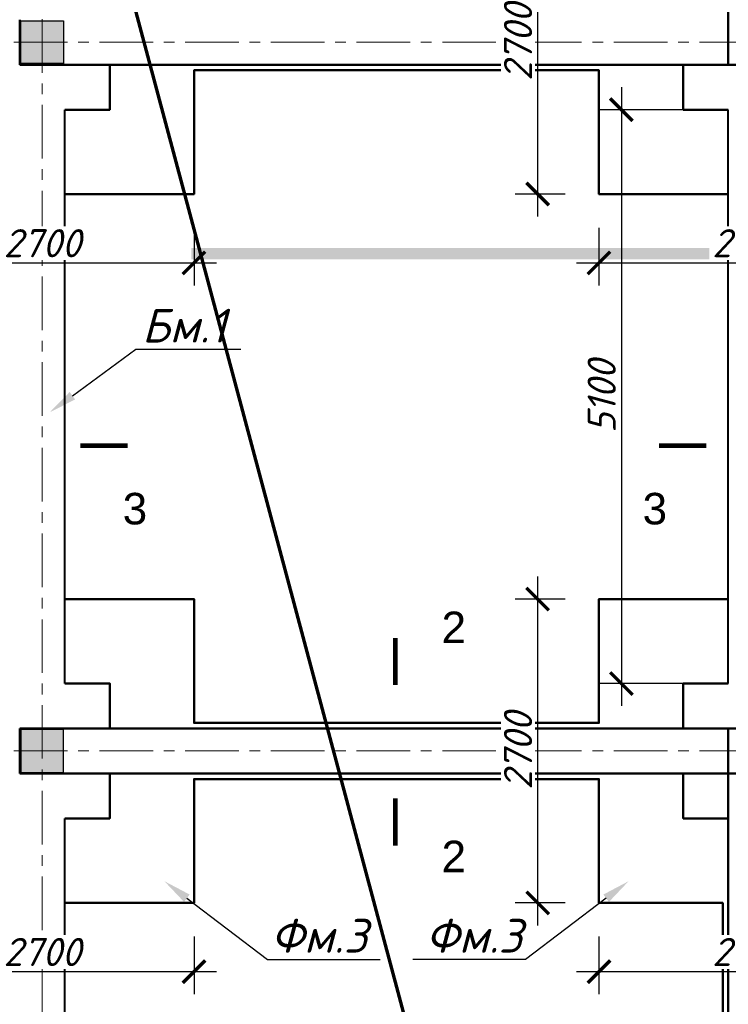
# Model space of a CAD drawing. Header units: millimetres. Extents: x 2063114 to 14983986, y -126020516 to 213791.
# Tile 634 of 656: x 2330419 to 2336719, y -4389 to 4363. Entities that reach past the tile are written whole.
import ezdxf
from ezdxf import colors
from ezdxf.entities.mleader import LeaderData, LeaderLine
from ezdxf.enums import TextEntityAlignment as Align
from ezdxf.math import Vec2, Vec3

# ---------------------------------------------------------------- set-up
doc = ezdxf.new("R2010")
doc.units = ezdxf.units.MM
doc.linetypes.add('ACAD_ISO10W100', pattern=[18, 12, -3, 0, -3])
doc.linetypes.add('осевая', pattern=[50.8, 31.75, -6.35, 6.35, -6.35])
doc.layers.get('Defpoints').update_dxf_attribs({"color": 6, "lineweight": 35})
doc.layers.add('_0', color=7, linetype='Continuous', lineweight=20)
doc.layers.add('сплошная_толстая', color=7, linetype='Continuous', lineweight=50)
doc.layers.add('пунктир', color=1, linetype='ACAD_ISO10W100')
doc.layers.add('Размеры', color=28, linetype='Continuous')
doc.styles.add('GOST 2.304', font='isocpeur.ttf', dxfattribs={"oblique": 15})
doc.styles.get("Standard").update_dxf_attribs({"font": 'arial.ttf'})
doc.styles.add('V@ler@Live', font='isocpeui.ttf')
doc.dimstyles.new('Standard 2304', dxfattribs={"dimtxt": 250, "dimasz": 200, "dimexe": 200, "dimexo": 300, "dimgap": 50, "dimtad": 1, "dimdec": 0, "dimzin": 0, "dimdsep": 46, "dimtxsty": 'GOST 2.304', "dimblk": 'ARCHTICK', "dimcen": 10, "dimdle": 200, "dimclrd": 256, "dimclre": 256, "dimclrt": 256, "dimadec": 0, "dimazin": 0, "dimtfac": 1, "dimtdec": 0, "dimtofl": 0, "dimtmove": 0, "dimatfit": 3, "dimldrblk": 'ARCHTICK', "dimfxl": 1, "dimtolj": 1, "dimtzin": 0, "dimlwd": -1, "dimarcsym": 0})

# ---------------------------------------------------------------- blocks, each defined once
blk = doc.blocks.new('_ArchTick')
at = {"color": 0, "linetype": 'ByBlock', "const_width": 0.15}
blk.add_lwpolyline([(-0.5, -0.5), (0.5, 0.5)], dxfattribs=at)
blk = doc.blocks.new('*D3561')
at = {"layer": 'Defpoints', "color": 0, "transparency": 16777216}
for p in [(2336719.1, 3563.1), (2335768.6, -1536.9), (2336719.1, -1536.9)]:
    blk.add_point(p, dxfattribs=at)
at = {"layer": 'Размеры', "color": 5, "transparency": 16777216}
blk.add_line((2335768.6, 3763.1), (2335768.6, -1736.9), dxfattribs=at)
at = {"layer": 'Размеры', "color": 5, "lineweight": -2, "transparency": 16777216}
for p, q in [((2336419.1, 3563.1), (2335568.6, 3563.1)), ((2336419.1, -1536.9), (2335568.6, -1536.9))]:
    blk.add_line(p, q, dxfattribs=at)
at = {"layer": 'Размеры', "color": 5, "transparency": 16777216, "xscale": 200, "yscale": 200, "zscale": 200}
for p, rotation in [((2335768.6, 3563.1), 90), ((2335768.6, -1536.9), 270)]:
    blk.add_blockref('_ArchTick', p, dxfattribs=dict(at, rotation=rotation))
at = {"layer": 'Размеры', "color": 5, "transparency": 16777216, "insert": (2335593.6, 1013.1), "char_height": 250, "attachment_point": 5, "rotation": 90, "style": 'GOST 2.304'}
blk.add_mtext('\\A1;5100', dxfattribs=at)
blk = doc.blocks.new('*D3761')
at = {"layer": 'Defpoints', "color": 0, "ltscale": 150, "transparency": 16777216}
for p in [(2335569.1, -3486.9), (2338269.1, -3486.9), (2338269.1, -4098.5)]:
    blk.add_point(p, dxfattribs=at)
at = {"layer": 'Размеры', "color": 5, "lineweight": -2, "ltscale": 150, "transparency": 16777216}
for p, q in [((2335569.1, -3786.9), (2335569.1, -4298.5)), ((2338269.1, -3786.9), (2338269.1, -4298.5))]:
    blk.add_line(p, q, dxfattribs=at)
at = {"layer": 'Размеры', "color": 5, "ltscale": 150, "transparency": 16777216}
blk.add_line((2335369.1, -4098.5), (2338469.1, -4098.5), dxfattribs=at)
at = {"layer": 'Размеры', "color": 5, "ltscale": 150, "transparency": 16777216, "xscale": 200, "yscale": 200, "zscale": 200, "rotation": 180}
blk.add_blockref('_ArchTick', (2335569.1, -4098.5), dxfattribs=at)
at = {"layer": 'Размеры', "color": 5, "ltscale": 150, "transparency": 16777216, "xscale": 200, "yscale": 200, "zscale": 200}
blk.add_blockref('_ArchTick', (2338269.1, -4098.5), dxfattribs=at)
at = {"layer": 'Размеры', "color": 5, "ltscale": 150, "transparency": 16777216, "insert": (2336919.1, -3923.5), "char_height": 250, "attachment_point": 5, "style": 'GOST 2.304', "bg_fill": 3, "box_fill_scale": 1.1, "bg_fill_color": 256, "bg_fill_true_color": 13158600, "bg_fill_transparency": 0}
blk.add_mtext('\\A1;2700', dxfattribs=at)
blk = doc.blocks.new('*D3762')
at = {"layer": 'Defpoints', "color": 0, "ltscale": 150, "transparency": 16777216}
for p in [(2335024.5, -786.9), (2335569.1, -786.9), (2335569.1, -3486.9)]:
    blk.add_point(p, dxfattribs=at)
at = {"layer": 'Размеры', "color": 5, "ltscale": 150, "transparency": 16777216}
blk.add_line((2335024.5, -3686.9), (2335024.5, -586.9), dxfattribs=at)
at = {"layer": 'Размеры', "color": 5, "lineweight": -2, "ltscale": 150, "transparency": 16777216}
for p, q in [((2335269.1, -786.9), (2334824.5, -786.9)), ((2335269.1, -3486.9), (2334824.5, -3486.9))]:
    blk.add_line(p, q, dxfattribs=at)
at = {"layer": 'Размеры', "color": 5, "ltscale": 150, "transparency": 16777216, "xscale": 200, "yscale": 200, "zscale": 200}
for p, rotation in [((2335024.5, -786.9), 90), ((2335024.5, -3486.9), 270)]:
    blk.add_blockref('_ArchTick', p, dxfattribs=dict(at, rotation=rotation))
at = {"layer": 'Размеры', "color": 5, "ltscale": 150, "transparency": 16777216, "insert": (2334849.5, -2136.9), "char_height": 250, "attachment_point": 5, "rotation": 90, "style": 'GOST 2.304', "bg_fill": 3, "box_fill_scale": 1.1, "bg_fill_color": 256, "bg_fill_true_color": 13158600, "bg_fill_transparency": 0}
blk.add_mtext('\\A1;2700', dxfattribs=at)
blk = doc.blocks.new('*D3763')
at = {"layer": 'Defpoints', "color": 0, "ltscale": 150, "transparency": 16777216}
for p in [(2329269.1, -3486.9), (2331969.1, -3486.9), (2331969.1, -4098.5)]:
    blk.add_point(p, dxfattribs=at)
at = {"layer": 'Размеры', "color": 5, "lineweight": -2, "ltscale": 150, "transparency": 16777216}
for p, q in [((2329269.1, -3786.9), (2329269.1, -4298.5)), ((2331969.1, -3786.9), (2331969.1, -4298.5))]:
    blk.add_line(p, q, dxfattribs=at)
at = {"layer": 'Размеры', "color": 5, "ltscale": 150, "transparency": 16777216}
blk.add_line((2329069.1, -4098.5), (2332169.1, -4098.5), dxfattribs=at)
at = {"layer": 'Размеры', "color": 5, "ltscale": 150, "transparency": 16777216, "xscale": 200, "yscale": 200, "zscale": 200, "rotation": 180}
blk.add_blockref('_ArchTick', (2329269.1, -4098.5), dxfattribs=at)
at = {"layer": 'Размеры', "color": 5, "ltscale": 150, "transparency": 16777216, "xscale": 200, "yscale": 200, "zscale": 200}
blk.add_blockref('_ArchTick', (2331969.1, -4098.5), dxfattribs=at)
at = {"layer": 'Размеры', "color": 5, "ltscale": 150, "transparency": 16777216, "insert": (2330619.1, -3923.5), "char_height": 250, "attachment_point": 5, "style": 'GOST 2.304', "bg_fill": 3, "box_fill_scale": 1.1, "bg_fill_color": 256, "bg_fill_true_color": 13158600, "bg_fill_transparency": 0}
blk.add_mtext('\\A1;2700', dxfattribs=at)
blk = doc.blocks.new('*D3765')
at = {"layer": 'Defpoints', "color": 0, "ltscale": 150, "transparency": 16777216}
for p in [(2329269.1, 2813.1), (2331969.1, 2813.1), (2331969.1, 2201.5)]:
    blk.add_point(p, dxfattribs=at)
at = {"layer": 'Размеры', "color": 5, "lineweight": -2, "ltscale": 150, "transparency": 16777216}
for p, q in [((2329269.1, 2513.1), (2329269.1, 2001.5)), ((2331969.1, 2513.1), (2331969.1, 2001.5))]:
    blk.add_line(p, q, dxfattribs=at)
at = {"layer": 'Размеры', "color": 5, "ltscale": 150, "transparency": 16777216}
blk.add_line((2329069.1, 2201.5), (2332169.1, 2201.5), dxfattribs=at)
at = {"layer": 'Размеры', "color": 5, "ltscale": 150, "transparency": 16777216, "xscale": 200, "yscale": 200, "zscale": 200, "rotation": 180}
blk.add_blockref('_ArchTick', (2329269.1, 2201.5), dxfattribs=at)
at = {"layer": 'Размеры', "color": 5, "ltscale": 150, "transparency": 16777216, "xscale": 200, "yscale": 200, "zscale": 200}
blk.add_blockref('_ArchTick', (2331969.1, 2201.5), dxfattribs=at)
at = {"layer": 'Размеры', "color": 5, "ltscale": 150, "transparency": 16777216, "insert": (2330619.1, 2376.5), "char_height": 250, "attachment_point": 5, "style": 'GOST 2.304', "bg_fill": 3, "box_fill_scale": 1.1, "bg_fill_color": 256, "bg_fill_true_color": 13158600, "bg_fill_transparency": 0}
blk.add_mtext('\\A1;2700', dxfattribs=at)
blk = doc.blocks.new('*D3767')
at = {"layer": 'Defpoints', "color": 0, "ltscale": 150, "transparency": 16777216}
for p in [(2335569.1, 2813.1), (2338269.1, 2813.1), (2338269.1, 2201.5)]:
    blk.add_point(p, dxfattribs=at)
at = {"layer": 'Размеры', "color": 5, "lineweight": -2, "ltscale": 150, "transparency": 16777216}
for p, q in [((2335569.1, 2513.1), (2335569.1, 2001.5)), ((2338269.1, 2513.1), (2338269.1, 2001.5))]:
    blk.add_line(p, q, dxfattribs=at)
at = {"layer": 'Размеры', "color": 5, "ltscale": 150, "transparency": 16777216}
blk.add_line((2335369.1, 2201.5), (2338469.1, 2201.5), dxfattribs=at)
at = {"layer": 'Размеры', "color": 5, "ltscale": 150, "transparency": 16777216, "xscale": 200, "yscale": 200, "zscale": 200, "rotation": 180}
blk.add_blockref('_ArchTick', (2335569.1, 2201.5), dxfattribs=at)
at = {"layer": 'Размеры', "color": 5, "ltscale": 150, "transparency": 16777216, "xscale": 200, "yscale": 200, "zscale": 200}
blk.add_blockref('_ArchTick', (2338269.1, 2201.5), dxfattribs=at)
at = {"layer": 'Размеры', "color": 5, "ltscale": 150, "transparency": 16777216, "insert": (2336919.1, 2376.5), "char_height": 250, "attachment_point": 5, "style": 'GOST 2.304', "bg_fill": 3, "box_fill_scale": 1.1, "bg_fill_color": 256, "bg_fill_true_color": 13158600, "bg_fill_transparency": 0}
blk.add_mtext('\\A1;2700', dxfattribs=at)
blk = doc.blocks.new('*D3768')
at = {"layer": 'Defpoints', "color": 0, "ltscale": 150, "transparency": 16777216}
for p in [(2335024.5, 5513.1), (2335569.1, 5513.1), (2335569.1, 2813.1)]:
    blk.add_point(p, dxfattribs=at)
at = {"layer": 'Размеры', "color": 5, "ltscale": 150, "transparency": 16777216}
blk.add_line((2335024.5, 2613.1), (2335024.5, 5713.1), dxfattribs=at)
at = {"layer": 'Размеры', "color": 5, "lineweight": -2, "ltscale": 150, "transparency": 16777216}
for p, q in [((2335269.1, 5513.1), (2334824.5, 5513.1)), ((2335269.1, 2813.1), (2334824.5, 2813.1))]:
    blk.add_line(p, q, dxfattribs=at)
at = {"layer": 'Размеры', "color": 5, "ltscale": 150, "transparency": 16777216, "xscale": 200, "yscale": 200, "zscale": 200}
for p, rotation in [((2335024.5, 5513.1), 90), ((2335024.5, 2813.1), 270)]:
    blk.add_blockref('_ArchTick', p, dxfattribs=dict(at, rotation=rotation))
at = {"layer": 'Размеры', "color": 5, "ltscale": 150, "transparency": 16777216, "insert": (2334849.5, 4163.1), "char_height": 250, "attachment_point": 5, "rotation": 90, "style": 'GOST 2.304', "bg_fill": 3, "box_fill_scale": 1.1, "bg_fill_color": 256, "bg_fill_true_color": 13158600, "bg_fill_transparency": 0}
blk.add_mtext('\\A1;2700', dxfattribs=at)

msp = doc.modelspace()

# ---------------------------------------------------------------- hatches: boundary and pattern name
at = {"ltscale": 150, "transparency": 33554687}
h = msp.add_hatch(color=256, dxfattribs=at)
h.dxf.hatch_style = 1
h.paths.add_polyline_path([(2330809.14943, 4353.06115), (2330429.14943, 4353.06115), (2330429.14943, 3973.06115), (2330809.14943, 3973.06115)])
at = {"lineweight": 0}
h = msp.add_hatch(dxfattribs=at)
h.set_pattern_fill('GRAVEL', color=252, scale=4)
h.set_pattern_definition([(228.0127875, (2029496.81, -89121.146), (-812.80000006, -914.39999994), [13.668858, -1353.219346]), (184.969741, (2029487.666, -89131.3057), (1219.19999952, 101.60000579), [23.45619, -2322.161956]), (132.510447, (2029464.298, -89133.3377), (1016.00000043, -1117.59999961), [16.53926, -1637.388912]), (267.273689, (2029424.674, -89158.7377), (101.60000021, 2031.99999999), [21.36018, -2114.657497]), (292.8336542, (2029423.658, -89180.0737), (-508.00000004, 1219.19999998), [20.945348, -2073.59231]), (357.273689, (2029431.786, -89199.3777), (-2031.99999999, 101.60000021), [21.36018, -2114.657497]), (37.6942405, (2029453.122, -89200.3937), (-1320.79999994, -1016.000000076), [28.247746, -2796.524613]), (72.2553284, (2029475.474, -89183.1217), (711.20000019, 2235.19999994), [26.66878, -2640.210264]), (121.4295656, (2029483.602, -89157.7217), (-812.800000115, 1320.79999993), [21.43252, -2121.821828]), (175.2363583, (2029472.426, -89139.434), (1117.59999998, -101.60000018), [24.46853, -1198.957478]), (222.3974378, (2029448.042, -89137.4017), (-1219.19999996, -1117.600000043), [31.643117, -3132.6709]), (138.8140748, (2029525.258, -89159.754), (-711.19999996, 609.60000005), [10.800182, -1069.222633]), (171.4692344, (2029517.13, -89152.6417), (1320.800000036, -203.19999977), [20.54728, -2034.18556]), (225, (2029496.81, -89149.594), (-1e-14, -101.6), [14.368374, -129.315724]), (203.1985905, (2029489.698, -89137.402), (508, 203.19999996), [7.737653, -766.024895]), (291.8014095, (2029482.586, -89140.45), (-101.6, 304.8), [10.942625, -536.19012]), (30.9637565, (2029486.65, -89150.61), (304.8, 203.2), [17.772786, -574.651926]), (161.565051, (2029501.89, -89141.466), (203.2, -101.6), [12.851486, -308.435925]), (16.3895403, (2029423.658, -89140.4497), (1016, 304.8), [18.00352, -1782.353067]), (70.346176, (2029440.93, -89135.37), (-406.40000004, -1117.59999999), [15.103958, -1495.288627]), (293.1985905, (2029501.89, -89121.146), (-203.19999996, 508), [15.475204, -758.287344]), (343.6104597, (2029507.986, -89135.3697), (-1016.00000002, 304.79999993), [18.00352, -1782.353067]), (339.4439548, (2029423.658, -89203.442), (-508, 203.2), [17.361408, -850.709373]), (294.7751406, (2029439.914, -89209.538), (-508.0000006, 1117.59999973), [14.546885, -1440.143735]), (66.8014095, (2029502.906, -89222.746), (203.19999997, 508), [15.475204, -758.287344]), (17.3540246, (2029509.002, -89208.5217), (-1320.79999997, -406.40000009), [17.03131, -1686.09504]), (69.4439548, (2029453.122, -89222.746), (-203.2, -508), [8.680704, -859.390077]), (101.3099325, (2029496.81, -89222.746), (-101.6, 406.4), [5.180584, -512.8798]), (165.9637565, (2029495.794, -89217.666), (304.8, -101.6), [20.945348, -397.962184]), (186.009006, (2029475.474, -89212.5857), (1015.999999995, 101.60000005), [19.41068, -1921.654595]), (303.690068, (2029486.65, -89159.754), (-101.6, 203.2), [14.652955, -351.671054]), (353.1572266, (2029494.778, -89171.9457), (1727.20000001, -203.19999991), [25.58227, -2532.640363]), (60.945396, (2029520.178, -89174.994), (-406.4, -711.2), [10.46033, -1035.575693]), (90, (2029525.26, -89165.85), (-101.6, 101.6), [6.096, -95.504]), (120.2564372, (2029473.442, -89209.538), (406.39999995, -711.20000003), [14.114678, -1397.35763]), (48.0127875, (2029466.33, -89197.346), (812.80000007, 914.39999994), [27.337715, -1339.550488]), (0, (2029484.62, -89177.03), (101.6, 101.6), [26.416, -75.184]), (325.3048465, (2029511.034, -89177.0257), (1016.00000038, -711.19999945), [16.064382, -1590.37267]), (254.054604, (2029524.242, -89186.17), (-101.6, -406.4), [14.793163, -724.866]), (207.6459754, (2029520.178, -89200.3937), (-1930.40000007, -1015.999999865), [24.085804, -2384.498577]), (175.4260787, (2029498.842, -89211.5697), (-1320.8, 101.6), [25.481178, -2522.633858])])
edge = h.paths.add_edge_path()
edge.add_line((2344146.4116, 2232.37939), (2344146.4116, 2332.37939))
edge.add_line((2344146.4116, 2332.37939), (2331946.41131, 2332.37939))
edge.add_line((2331946.41131, 2332.37939), (2331946.41131, 2232.37939))
edge.add_line((2331946.41131, 2232.37939), (2344115.05456, 2232.37939))
at = {"ltscale": 150, "transparency": 33554687}
h = msp.add_hatch(color=256, dxfattribs=at)
h.dxf.hatch_style = 1
h.paths.add_polyline_path([(2330809.14943, -2326.93885), (2330429.14943, -2326.93885), (2330429.14943, -1946.93885), (2330809.14943, -1946.93885)])

# ---------------------------------------------------------------- linework, layer by layer
at = {"ltscale": 150}
for points in [[(2330429.14943, 4353.06115), (2330809.14943, 4353.06115), (2330809.14943, 3973.06115), (2330429.14943, 3973.06115)], [(2330429.14943, -2326.93885), (2330809.14943, -2326.93885), (2330809.14943, -1946.93885), (2330429.14943, -1946.93885)]]:
    msp.add_lwpolyline(points, close=True, dxfattribs=at)
for points in [[(2330959.01274, 577.00689, 42, 42, 0), (2331379.01274, 577.00689, 42, 42, 0), (2331239.01274, 577.00689, 0, 56, 0), (2331239.01274, 297.00689, 0, 0, 0), (2331239.01274, -122.99311, 0, 0, 0)], [(2336522.90438, 577.00689, 42, 42, 0), (2336102.90438, 577.00689, 42, 42, 0), (2336242.90438, 577.00689, 0, 56, 0), (2336242.90438, 297.00689, 0, 0, 0), (2336242.90438, -122.99311, 0, 0, 0)], [(2333758.91567, -1551.4879, 42, 42, 0), (2333758.91567, -1131.4879, 42, 42, 0), (2333758.91567, -1271.4879, 0, 56, 0), (2334038.91567, -1271.4879, 0, 0, 0), (2334458.91567, -1271.4879, 0, 0, 0)], [(2333758.91567, -2557.26169, 42, 42, 0), (2333758.91567, -2977.26169, 42, 42, 0), (2333758.91567, -2837.26169, 0, 56, 0), (2334038.91567, -2837.26169, 0, 0, 0), (2334458.91567, -2837.26169, 0, 0, 0)]]:
    msp.add_lwpolyline(points, format="xyseb")
at = {"layer": '_0', "color": 5, "lineweight": 40}
for p, q in [((2330819.14943, -1536.93885), (2330819.14943, 3563.06115)), ((2336719.14943, -1536.93885), (2336719.14943, 3563.06115)), ((2330819.14943, -7836.93885), (2330819.14943, -2736.93885))]:
    msp.add_line(p, q, dxfattribs=at)
at = {"layer": 'пунктир', "linetype": 'осевая', "lineweight": 9, "ltscale": 15}
for p, q in [((2330619.14943, 10463.06115), (2330619.14943, -12231.96248)), ((2320460.91032, 4163.06115), (2352419.14943, 4163.06115)), ((2320460.91032, -2136.93885), (2352419.14943, -2136.93885))]:
    msp.add_line(p, q, dxfattribs=at)
at = {"layer": 'сплошная_толстая', "ltscale": 150}
for p, q in [((2336719.14943, 3963.06115), (2336719.14943, 10663.06115)), ((2330419.14943, 3963.06115), (2330419.14943, 4363.06115)), ((2330419.14943, 3963.06115), (2352619.14943, 3963.06115)), ((2330419.14943, -2336.93885), (2330419.14943, -1936.93885)), ((2330419.14943, -1936.93885), (2345119.14943, -1936.93885)), ((2336719.14943, -8636.93885), (2336719.14943, -1936.93885)), ((2330419.14943, -2336.93885), (2345119.14943, -2336.93885))]:
    msp.add_line(p, q, dxfattribs=at)
for points in [[(2331219.14943, 3963.06115), (2331219.14943, 3563.06115), (2330819.14943, 3563.06115)], [(2336719.14943, 3563.06115), (2336319.14943, 3563.06115), (2336319.14943, 3963.06115)], [(2330819.14943, 2813.06115), (2331969.14943, 2813.06115), (2331969.14943, 3913.06115), (2335569.14943, 3913.06115), (2335569.14943, 2813.06115), (2336719.14943, 2813.06115)], [(2330819.14943, -786.93885), (2331969.14943, -786.93885), (2331969.14943, -1886.93885), (2335569.14943, -1886.93885), (2335569.14943, -786.93885), (2336719.14943, -786.93885)], [(2330819.14943, -1536.93885), (2331219.14943, -1536.93885), (2331219.14943, -1936.93885)], [(2336319.14943, -1936.93885), (2336319.14943, -1536.93885), (2336719.14943, -1536.93885)], [(2331219.14943, -2336.93885), (2331219.14943, -2736.93885), (2330819.14943, -2736.93885)], [(2336719.14943, -2736.93885), (2336319.14943, -2736.93885), (2336319.14943, -2336.93885)], [(2330819.14943, -7336.93885), (2331719.14943, -7336.93885), (2331719.14943, -8186.93885), (2335819.14943, -8186.93885), (2335819.14943, -7336.93885), (2336669.14943, -7336.93885), (2336669.14943, -3486.93885), (2335569.14943, -3486.93885), (2335569.14943, -2386.93885), (2331969.14943, -2386.93885), (2331969.14943, -3486.93885), (2330819.14943, -3486.93885)]]:
    msp.add_lwpolyline(points, dxfattribs=at)

# ---------------------------------------------------------------- texts
msp.add_text('3', height=280).set_placement((2331552.38971, 157.00689), align=Align.TOP_RIGHT)
for s, p in [('3', (2335957.17868, 157.00689)), ('2', (2334169.88846, -2934.36085))]:
    msp.add_text(s, height=280).set_placement(p, align=Align.TOP_LEFT)
msp.add_text('2', height=280).set_placement((2334169.88846, -1178.23157))

# ---------------------------------------------------------------- dimensions: what is measured, and where the dimension line sits
at = {"layer": 'Размеры', "color": 5}
dim = msp.add_linear_dim(base=(2335768.61353, -1536.93885), p1=(2336719.14943, 3563.06115), p2=(2336719.14943, -1536.93885), angle=90, dimstyle='Standard 2304', override={"dimclrd": 5, "dimclre": 5, "dimclrt": 5, "dimtmove": 1, "dimfxl": 1200, "dimfxlon": 1}, dxfattribs=at)
dim.commit()
dim.dimension.update_dxf_attribs({"geometry": '*D3561', "text_midpoint": (2335593.61353, 1013.06115)})

# ---------------------------------------------------------------- leaders
at = {"color": 5, "ltscale": 100}
ml = msp.add_multileader_mtext('Standard', dxfattribs=at)
ml.set_content('{\\C256;Бм.1}', color=5, style='V@ler@Live')
ml.set_leader_properties()
ml.build(insert=Vec2(0, 0))
ml.multileader.update_dxf_attribs({"text_left_attachment_type": 6, "text_right_attachment_type": 6, "arrow_head_size": 250})
ctx = ml.context
ctx.base_point, ctx.char_height, ctx.arrow_head_size, ctx.landing_gap_size, ctx.plane_origin = Vec3(2331459.51154, 1433.69285), 300, 250, 20, Vec3(2331009.04934, 2160.52571)
ctx.left_attachment, ctx.right_attachment, ctx.text_align_type = 6, 6, 2
notes = []
notes.append((ctx, [(0, (1, 1, 0), (2331451.51154, 1433.69285), (1, 0), 8, [(0, [(2330686.18444, 873.30749)], 0, [])])]))
ctx.mtext.insert, ctx.mtext.alignment, ctx.mtext.flow_direction = Vec3(2332255.42063, 1793.69285), 3, 5
ml = msp.add_multileader_mtext('Standard', dxfattribs=at)
ml.set_content('{\\C256;Фм.3}', color=5, style='V@ler@Live')
ml.set_leader_properties()
ml.build(insert=Vec2(0, 0))
ml.multileader.update_dxf_attribs({"text_left_attachment_type": 6, "text_right_attachment_type": 6, "arrow_head_size": 250})
ctx = ml.context
ctx.base_point, ctx.char_height, ctx.arrow_head_size, ctx.landing_gap_size, ctx.plane_origin = Vec3(2332630.53005, -3989.4991), 300, 250, 20, Vec3(2337509.43028, -3402.49222)
ctx.left_attachment, ctx.right_attachment = 6, 6
notes.append((ctx, [(1, (1, 1, 0), (2332622.53005, -3989.4991), (1, 0), 8, [(0, [(2331705.90856, -3294.62286)], 0, [])])]))
ctx.mtext.insert, ctx.mtext.flow_direction = Vec3(2332650.53005, -3629.4991), 5
ml = msp.add_multileader_mtext('Standard', dxfattribs=at)
ml.set_content('{\\C256;Фм.3}', color=5, style='V@ler@Live')
ml.set_leader_properties()
ml.build(insert=Vec2(0, 0))
ml.multileader.update_dxf_attribs({"text_left_attachment_type": 6, "text_right_attachment_type": 6, "arrow_head_size": 250})
ctx = ml.context
ctx.base_point, ctx.char_height, ctx.arrow_head_size, ctx.landing_gap_size, ctx.plane_origin = Vec3(2334016.17791, -3989.4991), 300, 250, 20, Vec3(2330028.86859, -3402.49222)
ctx.left_attachment, ctx.right_attachment, ctx.text_align_type = 6, 6, 2
notes.append((ctx, [(1, (1, 1, 0), (2334915.76882, -3989.4991), (-1, 0), 8, [(0, [(2335832.3903, -3294.62286)], 0, [])])]))
ctx.mtext.insert, ctx.mtext.alignment, ctx.mtext.flow_direction = Vec3(2334887.76882, -3629.4991), 3, 5
for ctx, leaders in notes:
    for number, flags, end, landing, length, lines in leaders:
        leader = LeaderData()
        leader.index, (leader.has_last_leader_line, leader.has_dogleg_vector, leader.attachment_direction) = number, flags
        leader.last_leader_point, leader.dogleg_vector, leader.dogleg_length = Vec3(end), Vec3(landing), length
        for number, points, colour, breaks in lines:
            line = LeaderLine()
            line.index, line.vertices, line.color, line.breaks = number, Vec3.list(points), colors.encode_raw_color(colour), breaks
            leader.lines.append(line)
        ctx.leaders.append(leader)

# ---------------------------------------------------------------- next in the draw order: dimensions: what is measured, and where the dimension line sits
at = {"layer": 'Размеры', "color": 5, "ltscale": 150}
for base, p1, p2, picture, middle in [((2331969.14943, 2201.47887), (2329269.14943, 2813.06115), (2331969.14943, 2813.06115), '*D3765', (2330619.14943, 2376.47887)), ((2338269.14943, 2201.47887), (2335569.14943, 2813.06115), (2338269.14943, 2813.06115), '*D3767', (2336919.14943, 2376.47887)), ((2331969.14943, -4098.52113), (2329269.14943, -3486.93885), (2331969.14943, -3486.93885), '*D3763', (2330619.14943, -3923.52113)), ((2338269.14943, -4098.52113), (2335569.14943, -3486.93885), (2338269.14943, -3486.93885), '*D3761', (2336919.14943, -3923.52113))]:
    dim = msp.add_linear_dim(base=base, p1=p1, p2=p2, dimstyle='Standard 2304', override={"dimclrd": 5, "dimclre": 5, "dimclrt": 5, "dimfxl": 1200, "dimfxlon": 1, "dimtfill": 1, "dimtfillclr": 5}, dxfattribs=at)
    dim.commit()
    dim.dimension.update_dxf_attribs({"geometry": picture, "text_midpoint": middle})

# ---------------------------------------------------------------- next in the draw order: dimensions: what is measured, and where the dimension line sits
for base, p1, p2, picture, middle in [((2335024.50271, 5513.06115), (2335569.14943, 2813.06115), (2335569.14943, 5513.06115), '*D3768', (2334849.50271, 4163.06115)), ((2335024.50271, -786.93885), (2335569.14943, -3486.93885), (2335569.14943, -786.93885), '*D3762', (2334849.50271, -2136.93885))]:
    dim = msp.add_linear_dim(base=base, p1=p1, p2=p2, angle=90, dimstyle='Standard 2304', override={"dimclrd": 5, "dimclre": 5, "dimclrt": 5, "dimfxl": 1200, "dimfxlon": 1, "dimtfill": 1, "dimtfillclr": 5}, dxfattribs=at)
    dim.commit()
    dim.dimension.update_dxf_attribs({"geometry": picture, "text_midpoint": middle})

# ---------------------------------------------------------------- next in the draw order: linework, layer by layer
at = {"layer": '_0', "lineweight": 70}
msp.add_line((2317098.69585, 58091.38001), (2384498.69554, -193908.61999), dxfattribs=at)

doc.saveas('drawing.dxf')
